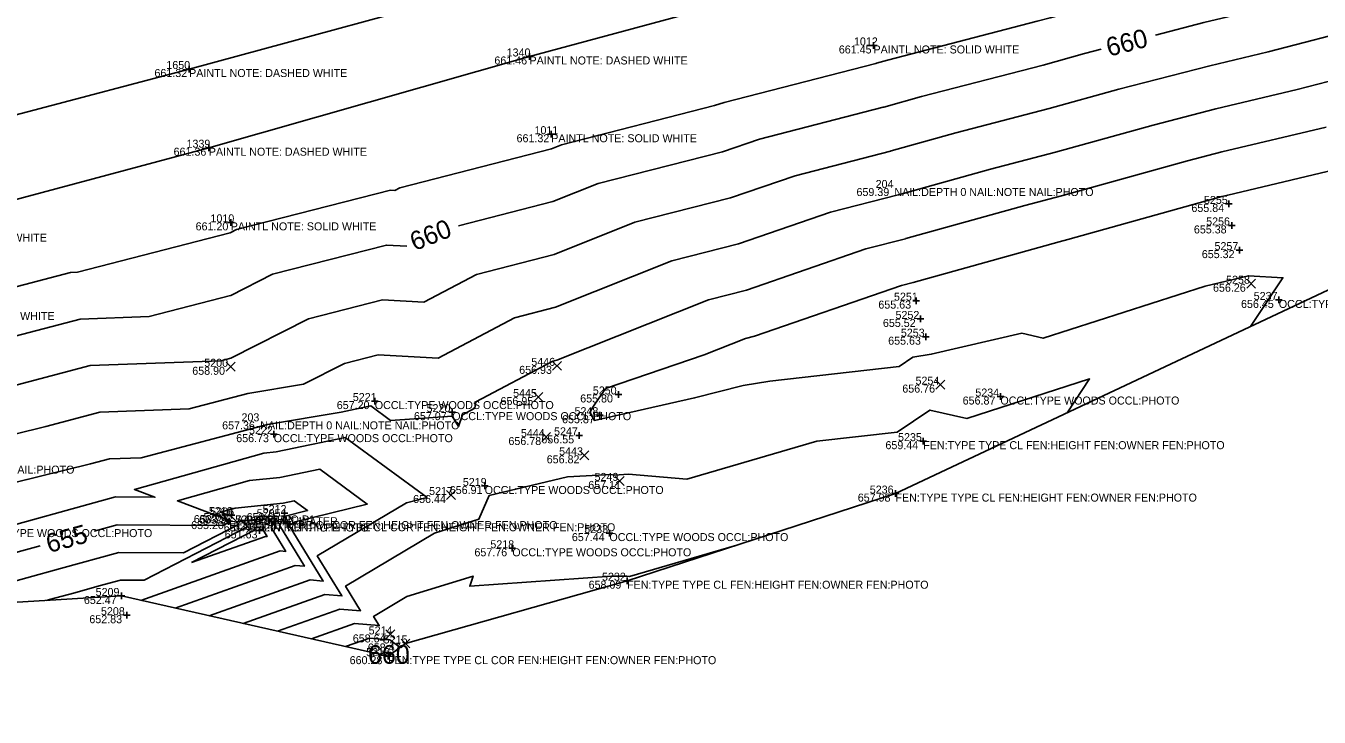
# Model space of a CAD drawing. Extents: x 2129350 to 2137777, y 657588 to 659885.
# Drawn here: x 2130170.4 to 2130364.3, y 657775 to 657878.6 of the extents above; entities that cross this region are included whole.
import ezdxf

# ---------------------------------------------------------------- set-up
doc = ezdxf.new("R2010")
doc.units = 0
for name, color, linetype in [('DT_X_Contour_Major', 7, 'Continuous'), ('DT_X_Contour_Minor', 7, 'Continuous'), ('DT_X_TIN_Hull', 7, 'Continuous'), ('PV_X_COP', 7, 'Continuous'), ('SV_X_Random_Point', 7, 'Continuous'), ('SV_X_Shot_Marker', 7, 'Continuous'), ('SV_X_Text_Comment', 7, 'Continuous'), ('SV_X_Text_Description', 7, 'Continuous'), ('SV_X_Text_Elevation', 7, 'Continuous'), ('SV_X_Text_Name', 7, 'Continuous')]:
    doc.layers.add(name, color=color, linetype=linetype)

msp = doc.modelspace()

# ---------------------------------------------------------------- linework, layer by layer
at = {"layer": 'DT_X_Contour_Major'}
for points in [[(2130339.75, 657877.24), (2130347.03, 657879.14), (2130352.31, 657880.39), (2130370.7, 657885.15), (2130371.11, 657885.28), (2130376.92, 657887.07), (2130395.18, 657891.81), (2130397.74, 657892.65), (2130400.56, 657893.59), (2130418.83, 657898.39), (2130424.64, 657900.32), (2130436.24, 657903.37)], [(2130235.26, 657848.65), (2130249.42, 657852.28), (2130256.21, 657854.98), (2130274.87, 657859.76), (2130280.4, 657861.66), (2130298.94, 657866.43), (2130299.03, 657866.46), (2130304.71, 657868.04), (2130322.93, 657872.76), (2130329.13, 657874.49), (2130331.62, 657875.14)], [(2130130.82, 657822.29), (2130149.71, 657827.15), (2130154.98, 657828.57), (2130159.95, 657829.8), (2130178.55, 657834.68), (2130188.88, 657835.07), (2130201.06, 657838.21), (2130201.11, 657838.23), (2130207.37, 657841.4), (2130224.46, 657845.77), (2130227.52, 657845.6)], [(2130197.88, 657790.19), (2130213, 657795.56), (2130214.97, 657795.4), (2130209.87, 657803.72), (2130210.78, 657804.27), (2130221.58, 657806.94), (2130214.47, 657812.16), (2130208.45, 657810.93), (2130203.93, 657810.47), (2130193.12, 657807.42), (2130200.93, 657804.49), (2130201.09, 657804.33), (2130199.94, 657803.73), (2130184.09, 657803.85), (2130180.64, 657802.9)], [(2130172.54, 657800.67), (2130169.77, 657799.91), (2130153.21, 657795.35), (2130136.27, 657790.68), (2130134.21, 657790.11)], [(2130225.05, 657784.4), (2130224.75, 657784.62), (2130224.15, 657784.67), (2130223.45, 657784.42)]]:
    msp.add_lwpolyline(points, dxfattribs=at)
at = {"layer": 'DT_X_Contour_Minor'}
for points in [[(2130153.24, 657835.41), (2130177.1, 657841.67), (2130178.12, 657841.71), (2130201.02, 657847.62), (2130201.11, 657847.65), (2130201.98, 657848.09), (2130225.08, 657854), (2130225.69, 657853.96), (2130226.47, 657854.37), (2130249.22, 657860.2), (2130250.69, 657860.78), (2130273.67, 657866.67), (2130275.08, 657867.15), (2130297.82, 657873), (2130297.93, 657873.03), (2130299.57, 657873.49), (2130322.01, 657879.31), (2130323.98, 657879.85), (2130346.14, 657885.61), (2130347.96, 657886.04), (2130370.12, 657891.78)], [(2130371.29, 657878.53), (2130356.66, 657874.74), (2130347.93, 657872.66), (2130334.28, 657869.12), (2130323.85, 657866.22), (2130309.86, 657862.59), (2130300.13, 657859.88), (2130300.06, 657859.86), (2130285.72, 657856.17), (2130276.07, 657852.85), (2130261.72, 657849.18), (2130249.62, 657844.36), (2130237.94, 657841.37), (2130230.04, 657837.21), (2130223.85, 657837.55), (2130212.77, 657834.72), (2130201.1, 657828.8), (2130201.1, 657828.8), (2130199.64, 657828.43), (2130180.01, 657827.69), (2130166.66, 657824.18)], [(2130371.87, 657871.9), (2130361.02, 657869.09), (2130348.82, 657866.19), (2130339.43, 657863.76), (2130324.77, 657859.67), (2130315.01, 657857.14), (2130301.23, 657853.3), (2130301.18, 657853.29), (2130291.04, 657850.68), (2130277.26, 657845.94), (2130267.24, 657843.38), (2130249.82, 657836.44), (2130243.68, 657834.87), (2130232.21, 657828.83), (2130223.23, 657829.33), (2130218.16, 657828.03), (2130212.03, 657824.92), (2130203.67, 657823.52), (2130194.88, 657821.2), (2130181.47, 657820.7), (2130173.36, 657818.57), (2130158.99, 657815.04)], [(2130365.37, 657863.44), (2130349.71, 657859.72), (2130344.58, 657858.39), (2130325.7, 657853.13), (2130320.16, 657851.69), (2130302.33, 657846.73), (2130302.3, 657846.72), (2130296.36, 657845.19), (2130278.46, 657839.03), (2130272.76, 657837.57), (2130250.02, 657828.52), (2130249.41, 657828.37), (2130237.85, 657822.28), (2130237.7, 657821.31), (2130235.84, 657820.32), (2130235.26, 657818.58), (2130234.3, 657820.1), (2130225.06, 657819.48), (2130222.12, 657821.65), (2130217.69, 657820.74), (2130206.63, 657818.88), (2130187.66, 657813.88), (2130182.93, 657813.71), (2130180.07, 657812.95), (2130161, 657808.27)], [(2130369.72, 657857.8), (2130350.61, 657853.25), (2130349.74, 657853.03), (2130326.62, 657846.58), (2130325.31, 657846.24), (2130303.43, 657840.15), (2130303.42, 657840.15), (2130301.68, 657839.7), (2130279.66, 657832.13), (2130278.28, 657831.77), (2130272.12, 657829.32), (2130257.31, 657824.27), (2130255.4, 657821.45), (2130254.97, 657820.69), (2130255.65, 657819.49), (2130270.67, 657822.86), (2130277.96, 657824.72), (2130281.96, 657825.38), (2130301.33, 657827.54), (2130303.41, 657828.95), (2130306.14, 657829.4), (2130319.71, 657832.54), (2130322.91, 657831.81), (2130347.22, 657839.61), (2130353.71, 657841.16), (2130358.89, 657840.87), (2130354.01, 657833.56)], [(2130326.51, 657820.62), (2130329.9, 657825.69), (2130311.48, 657819.77), (2130305.95, 657821.03), (2130301.04, 657817.71), (2130288.98, 657816.37), (2130269.5, 657810.68), (2130260.74, 657811.41), (2130258.65, 657811.29), (2130258.1, 657811.38), (2130251.63, 657811.02), (2130239.84, 657808.2), (2130238.32, 657804.66), (2130231.64, 657802.59), (2130218.32, 657794.64), (2130220.58, 657790.95), (2130217.46, 657791.2), (2130208.11, 657787.89)], [(2130202.99, 657789.04), (2130215.23, 657793.38), (2130217.77, 657793.17), (2130214.09, 657799.18), (2130227.46, 657807.15), (2130230.54, 657807.91), (2130218.29, 657816.9), (2130207.92, 657814.78), (2130206.09, 657814.59), (2130186.67, 657809.12), (2130189.75, 657807.96), (2130183.84, 657808), (2130163.95, 657802.54), (2130140.96, 657796.2), (2130117.43, 657789.72), (2130114.57, 657788.93)], [(2130192.76, 657791.35), (2130210.77, 657797.74), (2130212.16, 657797.62), (2130208.4, 657803.76), (2130209.28, 657805.14), (2130212.62, 657805.97), (2130210.64, 657807.42), (2130208.97, 657807.08), (2130201.77, 657806.34), (2130199.58, 657805.72), (2130201.16, 657805.13), (2130202.35, 657803.94), (2130194.03, 657799.62), (2130184.34, 657799.7), (2130175.58, 657797.29), (2130165.46, 657794.5), (2130155.11, 657791.65), (2130153.85, 657791.3)], [(2130187.65, 657792.5), (2130208.54, 657799.91), (2130209.36, 657799.85), (2130207.16, 657803.44), (2130208.02, 657804.8), (2130202.66, 657804.5), (2130203.61, 657803.54), (2130188.11, 657795.51), (2130184.58, 657795.54), (2130181.4, 657794.67), (2130177.72, 657793.65), (2130173.95, 657792.61), (2130173.49, 657792.49)], [(2130195.24, 657798.17), (2130204.87, 657803.15), (2130204.6, 657803.43), (2130206.16, 657803.52), (2130205.91, 657803.12), (2130206.55, 657802.07), (2130206.32, 657802.09), (2130195.24, 657798.17)], [(2130277.01, 657800.8), (2130260.92, 657796.1), (2130260.48, 657796.14), (2130258.19, 657796.11), (2130236.95, 657794.63), (2130237.44, 657796.15), (2130227.51, 657793.07), (2130222.54, 657790.1), (2130223.38, 657788.73), (2130219.69, 657789.03), (2130213.22, 657786.73)], [(2130226.49, 657785.44), (2130224.97, 657786.6), (2130221.92, 657786.85), (2130218.33, 657785.58)]]:
    msp.add_lwpolyline(points, dxfattribs=at)
at = {"layer": 'DT_X_TIN_Hull'}
msp.add_lwpolyline([(2130063.53, 657775), (2130087.48, 657781.86), (2130111.51, 657788.74), (2130184.72, 657793.16), (2130224.7, 657784.14), (2130227.31, 657786.04), (2130260.53, 657795.45), (2130300.78, 657808.51), (2130376.54, 657844.16), (2130411.67, 657845.04), (2130416.24, 657846.18), (2130500.88, 657865.38), (2130572.37, 657881.8), (2130602.46, 657888.27), (2130637.43, 657896.31), (2130707.51, 657930.94), (2130731.78, 657936.94), (2130795.64, 657946.55)], dxfattribs=at)
at = {"layer": 'PV_X_COP'}
for points in [[(2130773.41, 658031.03), (2130725.14, 658018.16), (2130677.1, 658004.43), (2130628.66, 657991.98), (2130580.31, 657978.68), (2130532.19, 657965.06), (2130483.96, 657951.76), (2130435.47, 657938.65), (2130387.69, 657925.25), (2130339.28, 657912.11), (2130291.38, 657898.77), (2130243.11, 657885.29), (2130194.87, 657872.16), (2130146.33, 657859.33), (2130098.51, 657845.32), (2130049.97, 657832.8)], [(2130053.42, 657820.25), (2130101.43, 657834.24), (2130149.82, 657847.48), (2130197.82, 657860.36), (2130245.91, 657874.04), (2130294.49, 657887.16), (2130342.81, 657900.65), (2130391.01, 657913.42), (2130438.97, 657926.55), (2130486.95, 657939.82), (2130535.36, 657953.68), (2130583.74, 657966.83), (2130631.76, 657979.83), (2130680.29, 657993.15), (2130728.05, 658006.58), (2130776.44, 658019.66)]]:
    msp.add_lwpolyline(points, dxfattribs=at)
at = {"layer": 'SV_X_Random_Point'}
for p, q in [((2130353.45, 657839.31), (2130354.79, 657840.64)), ((2130353.45, 657840.64), (2130354.79, 657839.31)), ((2130200.44, 657826.85), (2130201.77, 657828.19)), ((2130200.44, 657828.19), (2130201.77, 657826.85)), ((2130249.38, 657826.99), (2130250.71, 657828.33)), ((2130249.38, 657828.33), (2130250.71, 657826.99)), ((2130306.86, 657824.18), (2130308.2, 657825.51)), ((2130306.86, 657825.51), (2130308.2, 657824.18)), ((2130246.57, 657822.31), (2130247.91, 657823.65)), ((2130246.57, 657823.65), (2130247.91, 657822.31)), ((2130247.74, 657816.32), (2130249.07, 657817.66)), ((2130247.74, 657817.66), (2130249.07, 657816.32)), ((2130253.47, 657813.58), (2130254.8, 657814.92)), ((2130253.47, 657814.92), (2130254.8, 657813.58)), ((2130258.76, 657809.74), (2130260.1, 657811.08)), ((2130258.76, 657811.08), (2130260.1, 657809.74)), ((2130233.46, 657807.63), (2130234.79, 657808.97)), ((2130233.46, 657808.97), (2130234.79, 657807.63)), ((2130224.39, 657786.73), (2130225.72, 657788.07)), ((2130224.39, 657788.07), (2130225.72, 657786.73)), ((2130226.65, 657785.37), (2130227.98, 657786.71)), ((2130226.65, 657786.71), (2130227.98, 657785.37))]:
    msp.add_line(p, q, dxfattribs=at)
at = {"layer": 'SV_X_Shot_Marker'}
for p, q in [((2130245.91, 657874.54), (2130245.91, 657873.54)), ((2130296.99, 657875.69), (2130297.99, 657875.69)), ((2130297.49, 657876.19), (2130297.49, 657875.19)), ((2130297.49, 657875.69), (2130297.49, 657875.69)), ((2130194.87, 657872.66), (2130194.87, 657871.66)), ((2130245.41, 657874.04), (2130246.41, 657874.04)), ((2130245.91, 657874.04), (2130245.91, 657874.04)), ((2130194.37, 657872.16), (2130195.37, 657872.16)), ((2130194.87, 657872.16), (2130194.87, 657872.16)), ((2130249.17, 657862.89), (2130249.17, 657861.89)), ((2130197.82, 657860.86), (2130197.82, 657859.86)), ((2130248.67, 657862.39), (2130249.67, 657862.39)), ((2130249.17, 657862.39), (2130249.17, 657862.39)), ((2130197.32, 657860.36), (2130198.32, 657860.36)), ((2130197.82, 657860.36), (2130197.82, 657860.36)), ((2130350.29, 657851.93), (2130351.29, 657851.93)), ((2130350.79, 657852.43), (2130350.79, 657851.43)), ((2130350.79, 657851.93), (2130350.79, 657851.93)), ((2130200.61, 657849.17), (2130201.61, 657849.17)), ((2130201.11, 657849.67), (2130201.11, 657848.67)), ((2130201.11, 657849.17), (2130201.11, 657849.17)), ((2130351.2, 657849.21), (2130351.2, 657848.21)), ((2130350.7, 657848.71), (2130351.7, 657848.71)), ((2130351.2, 657848.71), (2130351.2, 657848.71)), ((2130352.37, 657845.51), (2130352.37, 657844.51)), ((2130351.87, 657845.01), (2130352.87, 657845.01)), ((2130352.37, 657845.01), (2130352.37, 657845.01)), ((2130303.88, 657837.93), (2130303.88, 657836.93)), ((2130357.77, 657837.54), (2130358.77, 657837.54)), ((2130358.27, 657838.04), (2130358.27, 657837.04)), ((2130358.27, 657837.54), (2130358.27, 657837.54)), ((2130303.38, 657837.43), (2130304.38, 657837.43)), ((2130303.88, 657837.43), (2130303.88, 657837.43)), ((2130304.03, 657834.69), (2130305.03, 657834.69)), ((2130304.53, 657835.19), (2130304.53, 657834.19)), ((2130304.53, 657834.69), (2130304.53, 657834.69)), ((2130304.84, 657832.03), (2130305.84, 657832.03)), ((2130305.34, 657832.53), (2130305.34, 657831.53)), ((2130305.34, 657832.03), (2130305.34, 657832.03)), ((2130222.21, 657822.38), (2130223.21, 657822.38)), ((2130222.71, 657822.88), (2130222.71, 657821.88)), ((2130222.71, 657822.38), (2130222.71, 657822.38)), ((2130258.75, 657823.37), (2130259.75, 657823.37)), ((2130259.25, 657823.87), (2130259.25, 657822.87)), ((2130259.25, 657823.37), (2130259.25, 657823.37)), ((2130316.02, 657823.06), (2130317.02, 657823.06)), ((2130316.52, 657823.56), (2130316.52, 657822.56)), ((2130316.52, 657823.06), (2130316.52, 657823.06)), ((2130233.82, 657820.72), (2130234.82, 657820.72)), ((2130234.32, 657821.22), (2130234.32, 657820.22)), ((2130234.32, 657820.72), (2130234.32, 657820.72)), ((2130255.93, 657820.26), (2130256.93, 657820.26)), ((2130256.43, 657820.76), (2130256.43, 657819.76)), ((2130256.43, 657820.26), (2130256.43, 657820.26)), ((2130207.07, 657817.42), (2130208.07, 657817.42)), ((2130207.57, 657817.92), (2130207.57, 657816.92)), ((2130207.57, 657817.42), (2130207.57, 657817.42)), ((2130252.85, 657817.24), (2130253.85, 657817.24)), ((2130253.35, 657817.74), (2130253.35, 657816.74)), ((2130253.35, 657817.24), (2130253.35, 657817.24)), ((2130304.44, 657816.37), (2130305.44, 657816.37)), ((2130304.94, 657816.87), (2130304.94, 657815.87)), ((2130304.94, 657816.37), (2130304.94, 657816.37)), ((2130238.69, 657809.65), (2130239.69, 657809.65)), ((2130239.19, 657810.15), (2130239.19, 657809.15)), ((2130239.19, 657809.65), (2130239.19, 657809.65)), ((2130300.28, 657808.51), (2130301.28, 657808.51)), ((2130300.78, 657809.01), (2130300.78, 657808.01)), ((2130300.78, 657808.51), (2130300.78, 657808.51)), ((2130200.72, 657805.29), (2130201.72, 657805.29)), ((2130200.89, 657804.89), (2130200.89, 657803.89)), ((2130201.22, 657805.79), (2130201.22, 657804.79)), ((2130201.22, 657805.29), (2130201.22, 657805.29)), ((2130208.67, 657805.59), (2130209.67, 657805.59)), ((2130209.17, 657806.09), (2130209.17, 657805.09)), ((2130209.17, 657805.59), (2130209.17, 657805.59)), ((2130209.56, 657804.55), (2130209.56, 657803.55)), ((2130200.39, 657804.39), (2130201.39, 657804.39)), ((2130200.89, 657804.39), (2130200.89, 657804.39)), ((2130204.9, 657802.99), (2130205.9, 657802.99)), ((2130205.4, 657803.49), (2130205.4, 657802.49)), ((2130205.4, 657802.99), (2130205.4, 657802.99)), ((2130209.06, 657804.05), (2130210.06, 657804.05)), ((2130209.56, 657804.05), (2130209.56, 657804.05)), ((2130257.39, 657802.59), (2130258.39, 657802.59)), ((2130257.89, 657803.09), (2130257.89, 657802.09)), ((2130257.89, 657802.59), (2130257.89, 657802.59)), ((2130243.33, 657800.81), (2130243.33, 657799.81)), ((2130242.83, 657800.31), (2130243.83, 657800.31)), ((2130243.33, 657800.31), (2130243.33, 657800.31)), ((2130260.04, 657795.45), (2130261.04, 657795.45)), ((2130260.54, 657795.95), (2130260.54, 657794.95)), ((2130260.54, 657795.45), (2130260.54, 657795.45)), ((2130184.23, 657793.16), (2130185.23, 657793.16)), ((2130184.73, 657793.66), (2130184.73, 657792.66)), ((2130184.73, 657793.16), (2130184.73, 657793.16)), ((2130185.03, 657790.28), (2130186.03, 657790.28)), ((2130185.53, 657790.78), (2130185.53, 657789.78)), ((2130185.53, 657790.28), (2130185.53, 657790.28)), ((2130224.2, 657784.14), (2130225.2, 657784.14)), ((2130224.7, 657784.64), (2130224.7, 657783.64)), ((2130224.7, 657784.14), (2130224.7, 657784.14))]:
    msp.add_line(p, q, dxfattribs=at)

# ---------------------------------------------------------------- texts
at = {"layer": 'DT_X_Contour_Major'}
for s, rotation, p in [('660', 14.5463, (2130332.79, 657873.99)), ('660', 21.505, (2130228.67, 657844.85)), ('655', 15.3729, (2130173.86, 657799.59))]:
    msp.add_text(s, height=2.8, rotation=rotation, dxfattribs=at).set_placement(p)
msp.add_text('660', height=2.8, dxfattribs=at).set_placement((2130221.7, 657783))
at = {"layer": 'SV_X_Text_Comment'}
for s, p in [('PAINTL NOTE: SOLID WHITE', (2130297.49, 657874.49)), ('PAINTL NOTE: DASHED WHITE', (2130245.91, 657872.84)), ('PAINTL NOTE: DASHED WHITE', (2130194.87, 657870.96)), ('PAINTL NOTE: SOLID WHITE', (2130249.17, 657861.18)), ('PAINTL NOTE: DASHED WHITE', (2130197.82, 657859.16)), ('NAIL:DEPTH 0 NAIL:NOTE NAIL:PHOTO', (2130300.62, 657853.12)), ('PAINTL NOTE: SOLID WHITE', (2130201.11, 657847.97)), ('PAINTL NOTE: DASHED WHITE', (2130149.82, 657846.28)), ('OCCL:TYPE WOODS OCCL:PHOTO', (2130358.27, 657836.34)), ('PAINTL NOTE: SOLID WHITE', (2130152.85, 657834.54)), ('OCCL:TYPE WOODS OCCL:PHOTO', (2130222.71, 657821.18)), ('OCCL:TYPE WOODS OCCL:PHOTO', (2130316.52, 657821.86)), ('OCCL:TYPE WOODS OCCL:PHOTO', (2130234.32, 657819.52)), ('NAIL:DEPTH 0 NAIL:NOTE NAIL:PHOTO', (2130205.54, 657818.14)), ('OCCL:TYPE WOODS OCCL:PHOTO', (2130207.57, 657816.22)), ('FEN:TYPE TYPE CL FEN:HEIGHT FEN:OWNER FEN:PHOTO', (2130304.94, 657815.17)), ('NAIL:DEPTH 0 NAIL:NOTE NAIL:PHOTO', (2130147.8, 657811.5)), ('OCCL:TYPE WOODS OCCL:PHOTO', (2130239.19, 657808.45)), ('FEN:TYPE TYPE CL FEN:HEIGHT FEN:OWNER FEN:PHOTO', (2130300.78, 657807.31)), ('AT WATER', (2130201.99, 657804.01)), ('AT WATER', (2130208.86, 657803.77)), ('OCCL:TYPE WOODS OCCL:PHOTO', (2130162.51, 657801.99)), ('FEN:TYPE TYPE CL COR FEN:HEIGHT FEN:OWNER FEN:PHOTO', (2130200.89, 657803.19)), ('42IN RCP PIO:PHOTO', (2130205.22, 657802.83)), ('FEN:TYPE TYPE CL COR FEN:HEIGHT FEN:OWNER FEN:PHOTO', (2130209.56, 657802.86)), ('OCCL:TYPE WOODS OCCL:PHOTO', (2130257.89, 657801.39)), ('OCCL:TYPE WOODS OCCL:PHOTO', (2130243.33, 657799.11)), ('FEN:TYPE TYPE CL FEN:HEIGHT FEN:OWNER FEN:PHOTO', (2130260.54, 657794.25)), ('FEN:TYPE TYPE CL COR FEN:HEIGHT FEN:OWNER FEN:PHOTO', (2130224.7, 657782.94))]:
    msp.add_text(s, height=1.2, dxfattribs=at).set_placement(p)
at = {"layer": 'SV_X_Text_Description'}
msp.add_text('P1= PIO:P1', height=1.2, dxfattribs=at).set_placement((2130205.22, 657804.03))
at = {"layer": 'SV_X_Text_Elevation'}
for s, p in [('661.45', (2130292.29, 657874.49)), ('661.46', (2130240.64, 657872.84)), ('661.32', (2130189.67, 657870.96)), ('661.32', (2130243.97, 657861.18)), ('661.36', (2130192.54, 657859.16)), ('659.39', (2130294.94, 657853.12)), ('655.84', (2130345.16, 657850.73)), ('661.20', (2130195.84, 657847.97)), ('655.38', (2130345.53, 657847.51)), ('655.32', (2130346.72, 657843.81)), ('656.26', (2130348.4, 657838.77)), ('656.45', (2130352.6, 657836.34)), ('655.63', (2130298.22, 657836.24)), ('655.52', (2130298.9, 657833.49)), ('655.63', (2130299.69, 657830.83)), ('658.90', (2130195.34, 657826.32)), ('656.93', (2130244.36, 657826.46)), ('656.76', (2130301.81, 657823.65)), ('657.20', (2130217.01, 657821.18)), ('656.95', (2130241.56, 657821.78)), ('655.80', (2130253.51, 657822.17)), ('656.87', (2130310.86, 657821.86)), ('657.07', (2130228.58, 657819.52)), ('655.87', (2130250.79, 657819.06)), ('657.36', (2130199.82, 657818.14)), ('656.73', (2130201.93, 657816.22)), ('656.78', (2130242.75, 657815.79)), ('656.55', (2130247.69, 657816.04)), ('659.44', (2130299.28, 657815.17)), ('656.82', (2130248.49, 657813.05)), ('657.11', (2130254.72, 657809.21)), ('656.91', (2130233.95, 657808.45)), ('657.98', (2130295.13, 657807.31)), ('656.44', (2130228.46, 657807.1)), ('653.79', (2130195.57, 657804.09)), ('653.25', (2130196.35, 657804.01)), ('653.30', (2130203.08, 657803.77)), ('653.65', (2130203.49, 657804.39)), ('655.20', (2130195.17, 657803.19)), ('651.44', (2130200.06, 657802.83)), ('651.63', (2130200.21, 657801.79)), ('654.97', (2130203.89, 657802.86)), ('657.44', (2130252.26, 657801.39)), ('657.76', (2130237.65, 657799.11)), ('658.09', (2130254.77, 657794.25)), ('652.47', (2130179.09, 657791.96)), ('652.83', (2130179.91, 657789.08)), ('658.64', (2130219.41, 657786.2)), ('658.47', (2130221.66, 657784.84)), ('660.28', (2130218.94, 657782.94))]:
    msp.add_text(s, height=1.2, dxfattribs=at).set_placement(p)
at = {"layer": 'SV_X_Text_Name'}
for s, p in [('1012', (2130294.56, 657875.69)), ('1340', (2130242.48, 657874.04)), ('1650', (2130191.45, 657872.16)), ('1011', (2130246.66, 657862.39)), ('1339', (2130194.48, 657860.36)), ('204', (2130297.81, 657854.32)), ('5255', (2130347.04, 657851.93)), ('1010', (2130198.07, 657849.17)), ('5256', (2130347.37, 657848.71)), ('5257', (2130348.62, 657845.01)), ('5258', (2130350.36, 657839.97)), ('5251', (2130300.56, 657837.43)), ('5237', (2130354.5, 657837.54)), ('5252', (2130300.79, 657834.69)), ('5253', (2130301.59, 657832.03)), ('5200', (2130197.14, 657827.52)), ('5446', (2130246.18, 657827.66)), ('5254', (2130303.79, 657824.84)), ('5445', (2130243.45, 657822.98)), ('5250', (2130255.4, 657823.37)), ('5234', (2130312.76, 657823.06)), ('5221', (2130219.41, 657822.38)), ('203', (2130202.72, 657819.34)), ('5220', (2130230.48, 657820.72)), ('5248', (2130252.66, 657820.26)), ('5222', (2130203.85, 657817.42)), ('5444', (2130244.62, 657816.99)), ('5247', (2130249.59, 657817.24)), ('5235', (2130301.17, 657816.37)), ('5443', (2130250.35, 657814.25)), ('5219', (2130235.91, 657809.65)), ('5249', (2130255.66, 657810.41)), ('5217', (2130230.85, 657808.3)), ('5236', (2130296.93, 657808.51)), ('5210', (2130197.84, 657805.29)), ('5212', (2130205.9, 657805.59)), ('5203', (2130197.03, 657804.39)), ('5206', (2130198.05, 657805.21)), ('5201', (2130201.79, 657804.03)), ('5205', (2130205, 657804.97)), ('5204', (2130205.71, 657804.05)), ('5207', (2130201.53, 657802.99)), ('5233', (2130254.12, 657802.59)), ('5218', (2130240.04, 657800.31)), ('5232', (2130256.78, 657795.45)), ('5209', (2130180.85, 657793.16)), ('5208', (2130181.65, 657790.28)), ('5214', (2130221.79, 657787.4)), ('5215', (2130224.04, 657786.04)), ('5213', (2130221.42, 657784.14))]:
    msp.add_text(s, height=1.2, dxfattribs=at).set_placement(p)

doc.saveas('drawing.dxf')
